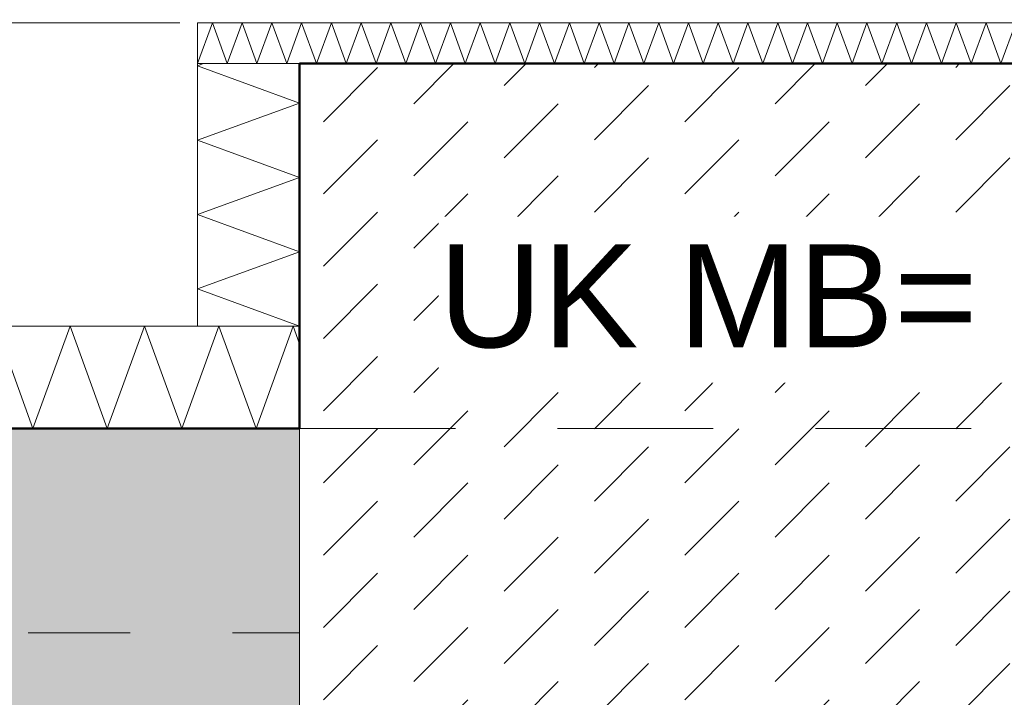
# Model space of a CAD drawing. Header units: metres. Extents: x -273 to 6, y -183 to 13.
# Tile 360 of 379: x -26.195 to -25.231, y -0.51 to 0.153. Entities that reach past the tile are written whole.
import ezdxf

# ---------------------------------------------------------------- set-up
doc = ezdxf.new("R2010")
doc.units = ezdxf.units.M
doc.header["$LTSCALE"] = 0.05
doc.header["$PDMODE"] = 1
doc.header["$PDSIZE"] = -2
for name, pattern in [('ISO-02 Strichlinie', [3.81, 3.048, -0.762]), ('Linienart-53', [5.291531, 3.175, -1.058062, 0.352704, -0.705764]), ('Linienart-Gestrichelt mit Abstand', [6, 4, -2])]:
    doc.linetypes.add(name, pattern=pattern)
doc.layers.get('0').update_dxf_attribs({"lineweight": 25})
for name, color, linetype, lineweight, true_color in [('00 -Bauelemente -Beton unbewehrt', 7, 'Continuous', 9, 0xf7e06e), ('00 -Bauelemente -Dämmung innen', 7, 'Continuous', 9, 0xff7fe6), ('30 -32 Gründung- 2 Flachgründungen u. Bodenplatten', 7, 'Continuous', 9, 0xff6633), ('30 -32 Gründung-4 Frostschürze', 7, 'Continuous', 9, 0x66aaff), ('70 -72 Beschriftung- 1 Beschriftung allgemein', 7, 'Continuous', 9, 0xff6633), ('70 -76 Bemaßung- 2 Allgemein', 7, 'Continuous', 5, 0x6666cc)]:
    doc.layers.add(name, color=color, linetype=linetype, lineweight=lineweight, true_color=true_color)
doc.layers.add('70 -71 Achsen- 1 Gebäudeachsen', color=7, linetype='Linienart-53', lineweight=18)
doc.layers.add('Keine', color=7, linetype='Continuous', lineweight=9)
doc.styles.add('Arial', font='arial.ttf')
doc.dimstyles.new('k+k_klein', dxfattribs={"dimtxt": 0.100689, "dimasz": 0.05302, "dimexe": 0.05, "dimexo": 0.15, "dimgap": 0.005, "dimtad": 1, "dimdec": 3, "dimtxsty": 'Arial', "dimblk": 'VW_SLASH-2', "dimblk1": 'VW_SLASH-2', "dimblk2": 'VW_SLASH-2', "dimcen": 0, "dimdle": 0.025, "dimadec": 3, "dimazin": 0, "dimtfac": 0.75, "dimtdec": 3, "dimtix": 1, "dimtmove": 0, "dimatfit": 0, "dimldrblk": 'VW_FILLEDARROW', "dimfxl": 0.1, "dimfxlon": 1, "dimfrac": 2, "dimtolj": 1, "dimarcsym": 0})

# ---------------------------------------------------------------- blocks, each defined once
blk = doc.blocks.new('_Achsen (3D)')
at = {"layer": '70 -71 Achsen- 1 Gebäudeachsen', "transparency": 33554687}
blk.add_line((-179.668, -0.44704), (3.826, -0.44704), dxfattribs=at)
blk = doc.blocks.new('Gruppe-284')
at = {"color": 255, "linetype": 'Continuous', "lineweight": 5}
blk.add_wipeout([(-29.021, -0.24704), (-25.921, -0.24704), (-25.921, -0.14704), (-29.021, -0.14704)], dxfattribs=at).dxf.layer = '00 -Bauelemente -Dämmung innen'
blk = doc.blocks.new('Gruppe-285')
at = {"layer": '00 -Bauelemente -Dämmung innen', "color": 7, "transparency": 33554687, "flags": 128}
blk.add_lwpolyline([(-26.21843, -0.14704), (-26.18203, -0.24704), (-26.14564, -0.14704), (-26.10924, -0.24704), (-26.07284, -0.14704), (-26.03644, -0.24704), (-26.00005, -0.14704), (-25.96365, -0.24704), (-25.92725, -0.14704), (-25.921, -0.16422)], dxfattribs=at)
blk = doc.blocks.new('Gruppe-287')
at = {"layer": '00 -Bauelemente -Dämmung innen', "color": 7, "linetype": 'Continuous', "lineweight": 9, "transparency": 33554687}
blk.add_line((-25.921, -0.24704), (-25.921, -0.14704), dxfattribs=at)
blk = doc.blocks.new('Gruppe-288')
at = {"color": 7, "transparency": 33554687}
blk.add_blockref('Gruppe-287', (0, 0), dxfattribs=at)
blk = doc.blocks.new('Gruppe-289')
at = {"layer": '00 -Bauelemente -Dämmung innen', "color": 7, "linetype": 'Continuous', "lineweight": 9, "transparency": 33554687}
blk.add_line((-25.921, -0.14704), (-29.021, -0.14704), dxfattribs=at)
blk = doc.blocks.new('Gruppe-290')
at = {"layer": '00 -Bauelemente -Dämmung innen', "color": 7, "linetype": 'Continuous', "lineweight": 9, "transparency": 33554687}
blk.add_line((-29.021, -0.24704), (-25.921, -0.24704), dxfattribs=at)
blk = doc.blocks.new('Gruppe-291')
at = {"color": 7, "transparency": 33554687}
for name in ['Gruppe-289', 'Gruppe-290']:
    blk.add_blockref(name, (0, 0), dxfattribs=at)
blk = doc.blocks.new('Gruppe-292')
at = {"layer": '00 -Bauelemente -Dämmung innen', "color": 7}
blk.add_blockref('Gruppe-284', (0, 0), dxfattribs=at)
at = {"color": 7, "transparency": 33554687}
for name in ['Gruppe-288', 'Gruppe-291']:
    blk.add_blockref(name, (0, 0), dxfattribs=at)
at = {"layer": '00 -Bauelemente -Dämmung innen', "color": 7, "transparency": 33554687}
blk.add_blockref('Gruppe-285', (0, 0), dxfattribs=at)
blk = doc.blocks.new('Gruppe-293')
at = {"layer": '00 -Bauelemente -Dämmung innen', "color": 7, "transparency": 33554687}
blk.add_blockref('Gruppe-292', (0, 0), dxfattribs=at)
at = {"layer": '00 -Bauelemente -Dämmung innen', "color": 0, "flags": 1}
for tag in ['instanceID', 'prm0_value', 'prm1_value', 'prm2_value', 'prm3_value', 'prm4_value', 'prm5_value', 'prm6_value', 'IFC_UUID', 'prm0_name', 'prm0_type', 'prm1_name', 'prm1_type', 'prm2_name', 'prm2_type', 'prm3_name', 'prm3_type', 'prm4_name', 'prm4_type', 'prm5_name', 'prm5_type', 'prm6_name', 'prm6_type']:
    blk.add_attdef(tag, (-29.021, -0.24704), '', height=0.00018, dxfattribs=at)
blk = doc.blocks.new('Gruppe-1174')
at = {"color": 255, "linetype": 'Continuous', "lineweight": 5}
blk.add_wipeout([(-25.921, -0.14704), (-25.921, 0.10994), (-26.021, 0.10994), (-26.021, -0.14704)], dxfattribs=at).dxf.layer = '00 -Bauelemente -Dämmung innen'
blk = doc.blocks.new('Gruppe-1175')
at = {"layer": '00 -Bauelemente -Dämmung innen', "color": 7, "transparency": 33554687, "flags": 128}
blk.add_lwpolyline([(-25.921, -0.14704), (-26.021, -0.11064), (-25.921, -0.07425), (-26.021, -0.03785), (-25.921, -0.00145), (-26.021, 0.03494), (-25.921, 0.07134), (-26.021, 0.10774), (-26.01494, 0.10994)], dxfattribs=at)
blk = doc.blocks.new('Gruppe-1176')
at = {"layer": '00 -Bauelemente -Dämmung innen', "color": 7, "linetype": 'Continuous', "lineweight": 9, "transparency": 33554687}
blk.add_line((-26.021, -0.14704), (-25.921, -0.14704), dxfattribs=at)
blk = doc.blocks.new('Gruppe-1177')
at = {"layer": '00 -Bauelemente -Dämmung innen', "color": 7, "linetype": 'Continuous', "lineweight": 9, "transparency": 33554687}
blk.add_line((-25.921, 0.10994), (-26.021, 0.10994), dxfattribs=at)
blk = doc.blocks.new('Gruppe-1178')
at = {"color": 7, "transparency": 33554687}
for name in ['Gruppe-1177', 'Gruppe-1176']:
    blk.add_blockref(name, (0, 0), dxfattribs=at)
blk = doc.blocks.new('Gruppe-1179')
at = {"layer": '00 -Bauelemente -Dämmung innen', "color": 7, "linetype": 'Continuous', "lineweight": 9, "transparency": 33554687}
blk.add_line((-26.021, 0.10994), (-26.021, -0.14704), dxfattribs=at)
blk = doc.blocks.new('Gruppe-1180')
at = {"layer": '00 -Bauelemente -Dämmung innen', "color": 7, "linetype": 'Continuous', "lineweight": 9, "transparency": 33554687}
blk.add_line((-25.921, -0.14704), (-25.921, 0.10994), dxfattribs=at)
blk = doc.blocks.new('Gruppe-1181')
at = {"color": 7, "transparency": 33554687}
for name in ['Gruppe-1179', 'Gruppe-1180']:
    blk.add_blockref(name, (0, 0), dxfattribs=at)
blk = doc.blocks.new('Gruppe-1182')
at = {"layer": '00 -Bauelemente -Dämmung innen', "color": 7}
blk.add_blockref('Gruppe-1174', (0, 0), dxfattribs=at)
at = {"color": 7, "transparency": 33554687}
for name in ['Gruppe-1178', 'Gruppe-1181']:
    blk.add_blockref(name, (0, 0), dxfattribs=at)
at = {"layer": '00 -Bauelemente -Dämmung innen', "color": 7, "transparency": 33554687}
blk.add_blockref('Gruppe-1175', (0, 0), dxfattribs=at)
blk = doc.blocks.new('Gruppe-1183')
at = {"layer": '00 -Bauelemente -Dämmung innen', "color": 7, "transparency": 33554687}
blk.add_blockref('Gruppe-1182', (0, 0), dxfattribs=at)
at = {"layer": '00 -Bauelemente -Dämmung innen', "color": 0, "flags": 1}
for tag in ['instanceID', 'prm0_value', 'prm1_value', 'prm2_value', 'prm3_value', 'prm4_value', 'prm5_value', 'prm6_value', 'IFC_UUID', 'prm0_name', 'prm0_type', 'prm1_name', 'prm1_type', 'prm2_name', 'prm2_type', 'prm3_name', 'prm3_type', 'prm4_name', 'prm4_type', 'prm5_name', 'prm5_type', 'prm6_name', 'prm6_type']:
    blk.add_attdef(tag, (-26.021, -0.14704), '', height=0.00018, dxfattribs=at)
blk = doc.blocks.new('Gruppe-1184')
at = {"color": 255, "linetype": 'Continuous', "lineweight": 5}
blk.add_wipeout([(-26.021, 0.10994), (-24.421, 0.10994), (-24.421, 0.14994), (-26.021, 0.14994)], dxfattribs=at).dxf.layer = '00 -Bauelemente -Dämmung innen'
blk = doc.blocks.new('Gruppe-1185')
at = {"layer": '00 -Bauelemente -Dämmung innen', "color": 7, "transparency": 33554687, "flags": 128}
blk.add_lwpolyline([(-26.021, 0.10994), (-26.00644, 0.14994), (-25.99188, 0.10994), (-25.97732, 0.14994), (-25.96276, 0.10994), (-25.94821, 0.14994), (-25.93365, 0.10994), (-25.91909, 0.14994), (-25.90453, 0.10994), (-25.88997, 0.14994), (-25.87541, 0.10994), (-25.86085, 0.14994), (-25.84629, 0.10994), (-25.83174, 0.14994), (-25.81718, 0.10994), (-25.80262, 0.14994), (-25.78806, 0.10994), (-25.7735, 0.14994), (-25.75894, 0.10994), (-25.74438, 0.14994), (-25.72982, 0.10994), (-25.71526, 0.14994), (-25.70071, 0.10994), (-25.68615, 0.14994), (-25.67159, 0.10994), (-25.65703, 0.14994), (-25.64247, 0.10994), (-25.62791, 0.14994), (-25.61335, 0.10994), (-25.59879, 0.14994), (-25.58424, 0.10994), (-25.56968, 0.14994), (-25.55512, 0.10994), (-25.54056, 0.14994), (-25.526, 0.10994), (-25.51144, 0.14994), (-25.49688, 0.10994), (-25.48232, 0.14994), (-25.46777, 0.10994), (-25.45321, 0.14994), (-25.43865, 0.10994), (-25.42409, 0.14994), (-25.40953, 0.10994), (-25.39497, 0.14994), (-25.38041, 0.10994), (-25.36585, 0.14994), (-25.35129, 0.10994), (-25.33674, 0.14994), (-25.32218, 0.10994), (-25.30762, 0.14994), (-25.29306, 0.10994), (-25.2785, 0.14994), (-25.26394, 0.10994), (-25.24938, 0.14994), (-25.23482, 0.10994), (-25.22027, 0.14994), (-25.20571, 0.10994), (-25.19115, 0.14994), (-25.17659, 0.10994), (-25.16203, 0.14994), (-25.14747, 0.10994), (-25.13291, 0.14994), (-25.11835, 0.10994), (-25.10379, 0.14994), (-25.08924, 0.10994), (-25.07468, 0.14994), (-25.06012, 0.10994), (-25.04556, 0.14994), (-25.031, 0.10994), (-25.01644, 0.14994), (-25.00188, 0.10994), (-24.98732, 0.14994), (-24.97277, 0.10994), (-24.95821, 0.14994), (-24.94365, 0.10994), (-24.92909, 0.14994), (-24.91453, 0.10994), (-24.89997, 0.14994), (-24.88541, 0.10994), (-24.87085, 0.14994), (-24.8563, 0.10994), (-24.84174, 0.14994), (-24.82718, 0.10994), (-24.81262, 0.14994), (-24.79806, 0.10994), (-24.7835, 0.14994), (-24.76894, 0.10994), (-24.75438, 0.14994), (-24.73982, 0.10994), (-24.72527, 0.14994), (-24.71071, 0.10994), (-24.69615, 0.14994), (-24.68159, 0.10994), (-24.66703, 0.14994), (-24.65247, 0.10994), (-24.63791, 0.14994), (-24.62335, 0.10994), (-24.6088, 0.14994), (-24.59424, 0.10994), (-24.57968, 0.14994), (-24.56512, 0.10994), (-24.55056, 0.14994), (-24.536, 0.10994), (-24.52144, 0.14994), (-24.50688, 0.10994), (-24.49232, 0.14994), (-24.47777, 0.10994), (-24.46321, 0.14994), (-24.44865, 0.10994), (-24.43409, 0.14994), (-24.421, 0.11398)], dxfattribs=at)
blk = doc.blocks.new('Gruppe-1186')
at = {"layer": '00 -Bauelemente -Dämmung innen', "color": 7, "linetype": 'Continuous', "lineweight": 9, "transparency": 33554687}
blk.add_line((-26.021, 0.14994), (-26.021, 0.10994), dxfattribs=at)
blk = doc.blocks.new('Gruppe-1187')
at = {"layer": '00 -Bauelemente -Dämmung innen', "color": 7, "linetype": 'Continuous', "lineweight": 9, "transparency": 33554687}
blk.add_line((-24.421, 0.10994), (-24.421, 0.14994), dxfattribs=at)
blk = doc.blocks.new('Gruppe-1188')
at = {"color": 7, "transparency": 33554687}
for name in ['Gruppe-1186', 'Gruppe-1187']:
    blk.add_blockref(name, (0, 0), dxfattribs=at)
blk = doc.blocks.new('Gruppe-1189')
at = {"layer": '00 -Bauelemente -Dämmung innen', "color": 7, "linetype": 'Continuous', "lineweight": 9, "transparency": 33554687}
blk.add_line((-24.421, 0.14994), (-26.021, 0.14994), dxfattribs=at)
blk = doc.blocks.new('Gruppe-1190')
at = {"layer": '00 -Bauelemente -Dämmung innen', "color": 7, "linetype": 'Continuous', "lineweight": 9, "transparency": 33554687}
blk.add_line((-26.021, 0.10994), (-24.421, 0.10994), dxfattribs=at)
blk = doc.blocks.new('Gruppe-1191')
at = {"color": 7, "transparency": 33554687}
for name in ['Gruppe-1189', 'Gruppe-1190']:
    blk.add_blockref(name, (0, 0), dxfattribs=at)
blk = doc.blocks.new('Gruppe-1192')
at = {"layer": '00 -Bauelemente -Dämmung innen', "color": 7}
blk.add_blockref('Gruppe-1184', (0, 0), dxfattribs=at)
at = {"color": 7, "transparency": 33554687}
for name in ['Gruppe-1188', 'Gruppe-1191']:
    blk.add_blockref(name, (0, 0), dxfattribs=at)
at = {"layer": '00 -Bauelemente -Dämmung innen', "color": 7, "transparency": 33554687}
blk.add_blockref('Gruppe-1185', (0, 0), dxfattribs=at)
blk = doc.blocks.new('Gruppe-1193')
at = {"layer": '00 -Bauelemente -Dämmung innen', "color": 7, "transparency": 33554687}
blk.add_blockref('Gruppe-1192', (0, 0), dxfattribs=at)
at = {"layer": '00 -Bauelemente -Dämmung innen', "color": 0, "flags": 1}
for tag in ['prm0_value', 'prm1_value', 'prm2_value', 'prm3_value', 'prm4_value', 'prm5_value', 'prm6_value', 'IFC_UUID', 'instanceID', 'prm0_name', 'prm0_type', 'prm2_name', 'prm2_type', 'prm3_name', 'prm3_type', 'prm6_name', 'prm6_type', 'prm1_name', 'prm1_type', 'prm4_name', 'prm4_type', 'prm5_name', 'prm5_type']:
    blk.add_attdef(tag, (-26.021, 0.10994), '', height=0.00018, dxfattribs=at)
blk = doc.blocks.new('_FU_2D LP5 (2D)')
at = {"color": 255}
blk.add_wipeout([(-25.92099996, 0.10994365), (-24.42099996, 0.10994365), (-24.42099996, -3.59008911), (-25.92099996, -3.59008911)], dxfattribs=at).dxf.layer = '00 -Bauelemente -Beton unbewehrt'
at = {"layer": '00 -Bauelemente -Beton unbewehrt', "linetype": 'Continuous', "lineweight": 9}
h = blk.add_hatch(dxfattribs=at)
h.set_pattern_fill('Unbew_ Beton1 1mm SRF', style=0, pattern_type=2)
h.set_pattern_definition([(45, (0, 0), (0.08838828, 0.01767774), [0.075, -0.05])])
h.paths.add_polyline_path([(-25.92099996, 0.10994365), (-24.42099996, 0.10994365), (-24.42099996, -3.59008911), (-25.92099996, -3.59008911)])
at = {"layer": '00 -Bauelemente -Beton unbewehrt', "flags": 128}
blk.add_lwpolyline([(-25.92099996, 0.10994365), (-24.42099996, 0.10994365), (-24.42099996, -3.59008911), (-25.92099996, -3.59008911)], close=True, dxfattribs=at)
at = {"layer": '00 -Bauelemente -Dämmung innen', "color": 7}
blk.add_blockref('Gruppe-293', (0, 0), dxfattribs=at)
at = {"layer": '30 -32 Gründung-4 Frostschürze', "linetype": 'Continuous', "lineweight": 0, "transparency": 33554534}
blk.add_hatch(color=161, dxfattribs=at).paths.add_polyline_path([(-29.02099996, -0.24704198), (-25.92099996, -0.24704198), (-25.92099996, -0.54704198), (-29.02099996, -0.54704198)])
at = {"layer": '30 -32 Gründung-4 Frostschürze', "flags": 128}
blk.add_lwpolyline([(-29.02099996, -0.24704198), (-25.92099996, -0.24704198), (-25.92099996, -0.54704198), (-29.02099996, -0.54704198)], close=True, dxfattribs=at)
at = {"layer": '00 -Bauelemente -Dämmung innen', "color": 7}
blk.add_blockref('Gruppe-1183', (0, 0), dxfattribs=at)
blk.add_blockref('Gruppe-1193', (0, 0), dxfattribs=at)
at = {"layer": '30 -32 Gründung- 2 Flachgründungen u. Bodenplatten', "flags": 128}
blk.add_lwpolyline([(-24.42099996, 0.10994365), (-24.42099996, -9.44704198), (-29.02099996, -9.44704198), (-29.02099996, -7.94704198), (-25.92099996, -7.94704198), (-25.92099996, 0.10994365)], close=True, dxfattribs=at)
at = {"layer": '30 -32 Gründung- 2 Flachgründungen u. Bodenplatten', "linetype": 'ISO-02 Strichlinie', "flags": 128}
blk.add_lwpolyline([(-25.92099996, -0.24704198), (-24.97099996, -0.24704198), (-24.97099996, -8.49704198), (-24.42099996, -8.49704198), (-24.42099996, 0.10994365), (-25.92099996, 0.10994365)], close=True, dxfattribs=at)
at = {"layer": '70 -72 Beschriftung- 1 Beschriftung allgemein', "color": 103, "lineweight": 50, "true_color": 0x66cc7f, "flags": 128}
blk.add_lwpolyline([(-0.22099996, -30.09704198), (-0.22099996, -24.19704198), (0.82900004, -24.19704198), (0.82900004, -18.69704198), (-0.22099996, -18.69704198), (-0.22099996, -12.94704198), (0.82900004, -12.94704198), (0.82900004, -7.44704198), (-1.67099996, -7.44704198), (-1.67099996, -8.49704198), (-6.57099996, -8.49704198), (-6.57099996, -5.79704198), (-10.77099996, -5.79704198), (-10.77099996, -8.49704198), (-14.72099996, -8.49704198), (-14.72099996, -6.14704198), (-19.12099996, -6.14704198), (-19.12099996, -8.49704198), (-24.42099996, -8.49704198), (-24.42099996, 0.10994365), (-25.92099996, 0.10994365), (-25.92099996, -0.24704198), (-28.52099996, -0.24704198)], dxfattribs=at)
at = {"layer": 'Keine', "color": 1, "linetype": 'Linienart-Gestrichelt mit Abstand', "lineweight": 9, "true_color": 0xff0000, "flags": 128}
blk.add_lwpolyline([(6.03999377, -134.70913897), (4.10766281, -139.37286792), (2.43021044, -143.26963359), (0.229042, -148.18933714), (-1.94395765, -152.85045285), (-2.56993827, -154.15978267), (-4.36668217, -157.84024419, -0.121866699), (-4.98756345, -158.57331042), (-24.20773646, -172.45584859, 0.234342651), (-30.81423496, -181.88107792), (-30.81423496, -181.88107792, -0.138274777), (-50.04185585, -181.32068598), (-50.04185585, -181.32068598), (-63.53399243, -176.93721776), (-98.52806435, -165.50668377), (-148.4236418, -149.2972654), (-209.68205216, -128.62056047), (-249.49758002, -116.74073979), (-271.8563458, -111.07977166), (-272.63374696, -110.30237051), (-272.63374694, -44.20319881), (-268.39909651, 0.15100107), (-267.46628238, 0.15012673), (-197.75478142, 0.14986172), (5.97600004, 0.14995802), (6.00607638, -63.16005056)], format="xyb", close=True, dxfattribs=at)
blk = doc.blocks.new('VW_SLASH-2')
at = {"color": 0, "linetype": 'ByBlock', "lineweight": -2, "transparency": 16777216}
blk.add_line((0.472, 0), (-1, 0), dxfattribs=at)
at = {"color": 0, "lineweight": 5, "transparency": 16777216, "flags": 128}
blk.add_lwpolyline([(0.5, 0.5), (-0.5, -0.5)], dxfattribs=at)
blk = doc.blocks.new('*D2859')
at = {"layer": '70 -76 Bemaßung- 2 Allgemein', "color": 0, "lineweight": -2}
for p, q in [((-29.021, 2.29996), (-29.021, 2.44996)), ((-25.921, 2.29996), (-25.921, 2.44996)), ((-25.97402, 2.39996), (-28.96798, 2.39996))]:
    blk.add_line(p, q, dxfattribs=at)
at = {"layer": 'Defpoints', "color": 0}
for p in [(-29.021, 2.39996), (-25.921, 0.15296), (-29.021, -0.24704)]:
    blk.add_point(p, dxfattribs=at)
at = {"layer": '70 -76 Bemaßung- 2 Allgemein', "color": 0, "lineweight": -2, "xscale": 0.05302001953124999, "yscale": 0.05302001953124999, "zscale": 0.05302001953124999, "rotation": 180}
blk.add_blockref('VW_SLASH-2', (-29.021, 2.39996), dxfattribs=at)
at = {"layer": '70 -76 Bemaßung- 2 Allgemein', "color": 0, "lineweight": -2, "xscale": 0.05302001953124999, "yscale": 0.05302001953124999, "zscale": 0.05302001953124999}
blk.add_blockref('VW_SLASH-2', (-25.921, 2.39996), dxfattribs=at)
at = {"layer": '70 -76 Bemaßung- 2 Allgemein', "color": 0, "insert": (-27.471, 2.46542), "char_height": 0.100689, "attachment_point": 5, "style": 'Arial'}
blk.add_mtext('\\A1;3,10', dxfattribs=at)
blk = doc.blocks.new('VW_FILLEDARROW')
at = {"linetype": 'Continuous', "lineweight": 0, "transparency": 16777216}
blk.add_hatch(color=0, dxfattribs=at).paths.add_polyline_path([(-2.829, 0.758), (0, 0), (-2.829, -0.758)])
at = {"color": 0, "lineweight": 5, "transparency": 16777216, "flags": 128}
blk.add_lwpolyline([(-2.829, 0.758), (0, 0), (-2.829, -0.758)], close=True, dxfattribs=at)
blk = doc.blocks.new('*D2860')
at = {"layer": '70 -76 Bemaßung- 2 Allgemein', "color": 0, "lineweight": -2}
for p, q in [((-25.921, 2.29996), (-25.921, 2.44996)), ((-24.421, 2.29996), (-24.421, 2.44996)), ((-24.47402, 2.39996), (-25.86798, 2.39996))]:
    blk.add_line(p, q, dxfattribs=at)
at = {"layer": 'Defpoints', "color": 0}
for p in [(-25.921, 2.39996), (-25.921, 0.15296), (-24.421, 0.15296)]:
    blk.add_point(p, dxfattribs=at)
at = {"layer": '70 -76 Bemaßung- 2 Allgemein', "color": 0, "lineweight": -2, "xscale": 0.05302001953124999, "yscale": 0.05302001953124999, "zscale": 0.05302001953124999, "rotation": 180}
blk.add_blockref('VW_SLASH-2', (-25.921, 2.39996), dxfattribs=at)
at = {"layer": '70 -76 Bemaßung- 2 Allgemein', "color": 0, "lineweight": -2, "xscale": 0.05302001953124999, "yscale": 0.05302001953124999, "zscale": 0.05302001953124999}
blk.add_blockref('VW_SLASH-2', (-24.421, 2.39996), dxfattribs=at)
at = {"layer": '70 -76 Bemaßung- 2 Allgemein', "color": 0, "insert": (-25.171, 2.46542), "char_height": 0.100689, "attachment_point": 5, "style": 'Arial'}
blk.add_mtext('\\A1;1,50', dxfattribs=at)
blk = doc.blocks.new('*D2877')
at = {"layer": '70 -76 Bemaßung- 2 Allgemein', "color": 0, "lineweight": -2}
for p, q in [((2.326, -0.24704), (2.476, -0.24704)), ((2.426, -0.39402), (2.426, -0.30006)), ((2.326, -0.44704), (2.476, -0.44704))]:
    blk.add_line(p, q, dxfattribs=at)
at = {"layer": 'Defpoints', "color": 0}
for p in [(-25.921, -0.24704), (2.426, -0.24704), (1.926, -0.44704)]:
    blk.add_point(p, dxfattribs=at)
at = {"layer": '70 -76 Bemaßung- 2 Allgemein', "color": 0, "lineweight": -2, "xscale": 0.05302001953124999, "yscale": 0.05302001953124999, "zscale": 0.05302001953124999}
for p, rotation in [((2.426, -0.24704), 90.00000000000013), ((2.426, -0.44704), 270.0000000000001)]:
    blk.add_blockref('VW_SLASH-2', p, dxfattribs=dict(at, rotation=rotation))
at = {"layer": '70 -76 Bemaßung- 2 Allgemein', "color": 0, "insert": (2.3696, -0.34704), "char_height": 0.100689, "attachment_point": 5, "rotation": 90, "style": 'Arial'}
blk.add_mtext('\\A1;20', dxfattribs=at)
blk = doc.blocks.new('*D3022')
at = {"layer": '70 -76 Bemaßung- 2 Allgemein', "color": 0, "lineweight": -2}
for p, q in [((-29.021, 1.79996), (-29.021, 1.94996)), ((-25.921, 1.79996), (-25.921, 1.94996)), ((-25.97402, 1.89996), (-28.96798, 1.89996))]:
    blk.add_line(p, q, dxfattribs=at)
at = {"layer": 'Defpoints', "color": 0}
for p in [(-29.021, 1.89996), (-29.021, -0.24704), (-25.921, -0.24704)]:
    blk.add_point(p, dxfattribs=at)
at = {"layer": '70 -76 Bemaßung- 2 Allgemein', "color": 0, "lineweight": -2, "xscale": 0.05302001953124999, "yscale": 0.05302001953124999, "zscale": 0.05302001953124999, "rotation": 180}
blk.add_blockref('VW_SLASH-2', (-29.021, 1.89996), dxfattribs=at)
at = {"layer": '70 -76 Bemaßung- 2 Allgemein', "color": 0, "lineweight": -2, "xscale": 0.05302001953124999, "yscale": 0.05302001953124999, "zscale": 0.05302001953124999}
blk.add_blockref('VW_SLASH-2', (-25.921, 1.89996), dxfattribs=at)
at = {"layer": '70 -76 Bemaßung- 2 Allgemein', "color": 0, "insert": (-27.471, 1.96542), "char_height": 0.100689, "attachment_point": 5, "style": 'Arial'}
blk.add_mtext('\\A1;3,10', dxfattribs=at)
blk = doc.blocks.new('*D3023')
at = {"layer": '70 -76 Bemaßung- 2 Allgemein', "color": 0, "lineweight": -2}
for p, q in [((-25.921, 1.79996), (-25.921, 1.94996)), ((-25.171, 1.79996), (-25.171, 1.94996)), ((-25.22402, 1.89996), (-25.86798, 1.89996))]:
    blk.add_line(p, q, dxfattribs=at)
at = {"layer": 'Defpoints', "color": 0}
for p in [(-25.921, 1.89996), (-25.171, 0.15296), (-25.921, -0.24704)]:
    blk.add_point(p, dxfattribs=at)
at = {"layer": '70 -76 Bemaßung- 2 Allgemein', "color": 0, "lineweight": -2, "xscale": 0.05302001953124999, "yscale": 0.05302001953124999, "zscale": 0.05302001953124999, "rotation": 180}
blk.add_blockref('VW_SLASH-2', (-25.921, 1.89996), dxfattribs=at)
at = {"layer": '70 -76 Bemaßung- 2 Allgemein', "color": 0, "lineweight": -2, "xscale": 0.05302001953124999, "yscale": 0.05302001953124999, "zscale": 0.05302001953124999}
blk.add_blockref('VW_SLASH-2', (-25.171, 1.89996), dxfattribs=at)
at = {"layer": '70 -76 Bemaßung- 2 Allgemein', "color": 0, "insert": (-25.546, 1.95616), "char_height": 0.100689, "attachment_point": 5, "style": 'Arial'}
blk.add_mtext('\\A1;75', dxfattribs=at)
blk = doc.blocks.new('*D3303')
at = {"layer": '70 -76 Bemaßung- 2 Allgemein', "color": 0, "lineweight": -2}
for p, q in [((-29.021, 1.29996), (-29.021, 1.44996)), ((-26.021, 1.29996), (-26.021, 1.44996)), ((-26.07402, 1.39996), (-28.96798, 1.39996))]:
    blk.add_line(p, q, dxfattribs=at)
at = {"layer": 'Defpoints', "color": 0}
for p in [(-29.021, 1.39996), (-26.021, 0.14994), (-29.021, -0.24704)]:
    blk.add_point(p, dxfattribs=at)
at = {"layer": '70 -76 Bemaßung- 2 Allgemein', "color": 0, "lineweight": -2, "xscale": 0.05302001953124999, "yscale": 0.05302001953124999, "zscale": 0.05302001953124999, "rotation": 180}
blk.add_blockref('VW_SLASH-2', (-29.021, 1.39996), dxfattribs=at)
at = {"layer": '70 -76 Bemaßung- 2 Allgemein', "color": 0, "lineweight": -2, "xscale": 0.05302001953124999, "yscale": 0.05302001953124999, "zscale": 0.05302001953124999}
blk.add_blockref('VW_SLASH-2', (-26.021, 1.39996), dxfattribs=at)
at = {"layer": '70 -76 Bemaßung- 2 Allgemein', "color": 0, "insert": (-27.521, 1.46542), "char_height": 0.100689, "attachment_point": 5, "style": 'Arial'}
blk.add_mtext('\\A1;3,00', dxfattribs=at)
blk = doc.blocks.new('*D3304')
at = {"layer": '70 -76 Bemaßung- 2 Allgemein', "color": 0, "lineweight": -2}
for p, q in [((-26.021, 1.29996), (-26.021, 1.44996)), ((-25.921, 1.29996), (-25.921, 1.44996)), ((-26.07402, 1.39996), (-26.12704, 1.39996)), ((-25.921, 1.39996), (-26.021, 1.39996)), ((-25.86798, 1.39996), (-25.81496, 1.39996))]:
    blk.add_line(p, q, dxfattribs=at)
at = {"layer": 'Defpoints', "color": 0}
for p in [(-26.021, 1.39996), (-26.021, 0.14994), (-25.921, 0.15296)]:
    blk.add_point(p, dxfattribs=at)
at = {"layer": '70 -76 Bemaßung- 2 Allgemein', "color": 0, "lineweight": -2, "xscale": 0.05302001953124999, "yscale": 0.05302001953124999, "zscale": 0.05302001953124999}
blk.add_blockref('VW_SLASH-2', (-26.021, 1.39996), dxfattribs=at)
at = {"layer": '70 -76 Bemaßung- 2 Allgemein', "color": 0, "lineweight": -2, "xscale": 0.05302001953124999, "yscale": 0.05302001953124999, "zscale": 0.05302001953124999, "rotation": 180}
blk.add_blockref('VW_SLASH-2', (-25.921, 1.39996), dxfattribs=at)
at = {"layer": '70 -76 Bemaßung- 2 Allgemein', "color": 0, "insert": (-25.971, 1.50886), "char_height": 0.100689, "attachment_point": 5, "style": 'Arial'}
blk.add_mtext('\\A1;10', dxfattribs=at)
blk = doc.blocks.new('*D3305')
at = {"layer": '70 -76 Bemaßung- 2 Allgemein', "color": 0, "lineweight": -2}
for p, q in [((-25.921, 1.29996), (-25.921, 1.44996)), ((-25.171, 1.29996), (-25.171, 1.44996)), ((-25.22402, 1.39996), (-25.86798, 1.39996))]:
    blk.add_line(p, q, dxfattribs=at)
at = {"layer": 'Defpoints', "color": 0}
for p in [(-25.921, 1.39996), (-25.921, 0.15296), (-25.171, 0.15296)]:
    blk.add_point(p, dxfattribs=at)
at = {"layer": '70 -76 Bemaßung- 2 Allgemein', "color": 0, "lineweight": -2, "xscale": 0.05302001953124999, "yscale": 0.05302001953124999, "zscale": 0.05302001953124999, "rotation": 180}
blk.add_blockref('VW_SLASH-2', (-25.921, 1.39996), dxfattribs=at)
at = {"layer": '70 -76 Bemaßung- 2 Allgemein', "color": 0, "lineweight": -2, "xscale": 0.05302001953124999, "yscale": 0.05302001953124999, "zscale": 0.05302001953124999}
blk.add_blockref('VW_SLASH-2', (-25.171, 1.39996), dxfattribs=at)
at = {"layer": '70 -76 Bemaßung- 2 Allgemein', "color": 0, "insert": (-25.546, 1.45616), "char_height": 0.100689, "attachment_point": 5, "style": 'Arial'}
blk.add_mtext('\\A1;75', dxfattribs=at)
blk = doc.blocks.new('Gruppe-2971')
at = {"layer": '70 -72 Beschriftung- 1 Beschriftung allgemein', "linetype": 'Continuous', "lineweight": 5}
blk.add_point((-25.785, 0.06), dxfattribs=at)
at = {"color": 255}
blk.add_wipeout([(-25.785, -0.20228), (-24.89203, -0.20228), (-24.89203, -0.04), (-25.785, -0.04)], dxfattribs=at).dxf.layer = '70 -72 Beschriftung- 1 Beschriftung allgemein'
at = {"layer": '70 -72 Beschriftung- 1 Beschriftung allgemein', "insert": (-25.785, -0.06702), "char_height": 0.1006887, "attachment_point": 1, "line_spacing_factor": 0.970891, "style": 'Arial'}
blk.add_mtext('UK MB= -2,01', dxfattribs=at)
blk = doc.blocks.new('Gruppe-2783')
at = {"layer": '70 -76 Bemaßung- 2 Allgemein'}
for base, p1, p2, text, picture, middle in [((-29.02099996, 2.39995802), (-25.92099996, 0.15295802), (-29.02099996, -0.24704198), '3,10', '*D2859', (-27.47099996, 2.46542156)), ((-25.92099996, 2.39995802), (-24.42099996, 0.15295802), (-25.92099996, 0.15295802), '1,50', '*D2860', (-25.17099996, 2.46542156))]:
    dim = blk.add_linear_dim(base=base, p1=p1, p2=p2, text=text, dimstyle='k+k_klein', override={"dimtxt": 0.100689, "dimgap": 0.005, "dimdec": 8, "dimpost": '<>', "dimtxsty": 'Arial', "dimtmove": 2}, dxfattribs=at)
    dim.commit()
    dim.dimension.update_dxf_attribs({"geometry": picture, "text_midpoint": middle})
blk = doc.blocks.new('Gruppe-2786')
at = {"layer": '70 -76 Bemaßung- 2 Allgemein'}
dim = blk.add_linear_dim(base=(2.42600004, -0.24704198), p1=(1.92600004, -0.44704198), p2=(-25.92099996, -0.24704198), angle=270, text='20', dimstyle='k+k_klein', override={"dimtxt": 0.100689, "dimgap": 0.005, "dimdec": 8, "dimpost": '<>', "dimtxsty": 'Arial', "dimtmove": 2}, dxfattribs=at)
dim.commit()
dim.dimension.update_dxf_attribs({"geometry": '*D2877', "text_midpoint": (2.36959848, -0.34704198)})
blk = doc.blocks.new('Gruppe-2789')
at = {"layer": '70 -76 Bemaßung- 2 Allgemein'}
for base, p1, p2, text, picture, middle in [((-29.02099996, 1.89995802), (-25.92099996, -0.24704198), (-29.02099996, -0.24704198), '3,10', '*D3022', (-27.47099996, 1.96542156)), ((-25.92099996, 1.89995802), (-25.17099996, 0.15295802), (-25.92099996, -0.24704198), '75', '*D3023', (-25.54599996, 1.9561582))]:
    dim = blk.add_linear_dim(base=base, p1=p1, p2=p2, text=text, dimstyle='k+k_klein', override={"dimtxt": 0.100689, "dimgap": 0.005, "dimdec": 8, "dimpost": '<>', "dimtxsty": 'Arial', "dimtmove": 2}, dxfattribs=at)
    dim.commit()
    dim.dimension.update_dxf_attribs({"geometry": picture, "text_midpoint": middle})
blk = doc.blocks.new('Gruppe-2794')
at = {"layer": '70 -76 Bemaßung- 2 Allgemein'}
for base, p1, p2, text, override, picture, middle in [((-26.02099996, 1.39995802), (-25.92099996, 0.15295802), (-26.02099996, 0.14994365), '10', {"dimtxt": 0.100689, "dimgap": 0.005, "dimdec": 8, "dimpost": '<>', "dimtxsty": 'Arial', "dimtix": 0, "dimtmove": 2}, '*D3304', (-25.97099996, 1.50885958)), ((-29.02099996, 1.39995802), (-26.02099996, 0.14994365), (-29.02099996, -0.24704198), '3,00', {"dimtxt": 0.100689, "dimgap": 0.005, "dimdec": 8, "dimpost": '<>', "dimtxsty": 'Arial', "dimtmove": 2}, '*D3303', (-27.52099996, 1.46542156)), ((-25.92099996, 1.39995802), (-25.17099996, 0.15295802), (-25.92099996, 0.15295802), '75', {"dimtxt": 0.100689, "dimgap": 0.005, "dimdec": 8, "dimpost": '<>', "dimtxsty": 'Arial', "dimtmove": 2}, '*D3305', (-25.54599996, 1.4561582))]:
    dim = blk.add_linear_dim(base=base, p1=p1, p2=p2, text=text, dimstyle='k+k_klein', override=override, dxfattribs=at)
    dim.commit()
    dim.dimension.update_dxf_attribs({"geometry": picture, "text_midpoint": middle})
blk = doc.blocks.new('_FU_2D Bemaßung_ Beschriftung (3D)')
at = {"layer": '70 -76 Bemaßung- 2 Allgemein'}
for name in ['Gruppe-2783', 'Gruppe-2789', 'Gruppe-2794', 'Gruppe-2786']:
    blk.add_blockref(name, (0, 0), dxfattribs=at)
at = {"layer": '70 -72 Beschriftung- 1 Beschriftung allgemein', "color": 7}
blk.add_blockref('Gruppe-2971', (0, 0), dxfattribs=at)

msp = doc.modelspace()

# ---------------------------------------------------------------- block references
at = {"layer": 'Keine', "color": 1}
msp.add_blockref('_Achsen (3D)', (0, 0), dxfattribs=at)

# ---------------------------------------------------------------- next in the draw order: block references
msp.add_blockref('_FU_2D LP5 (2D)', (0, 0), dxfattribs=at)

# ---------------------------------------------------------------- next in the draw order: block references
msp.add_blockref('_FU_2D Bemaßung_ Beschriftung (3D)', (0, 0), dxfattribs=at)

doc.saveas('drawing.dxf')
